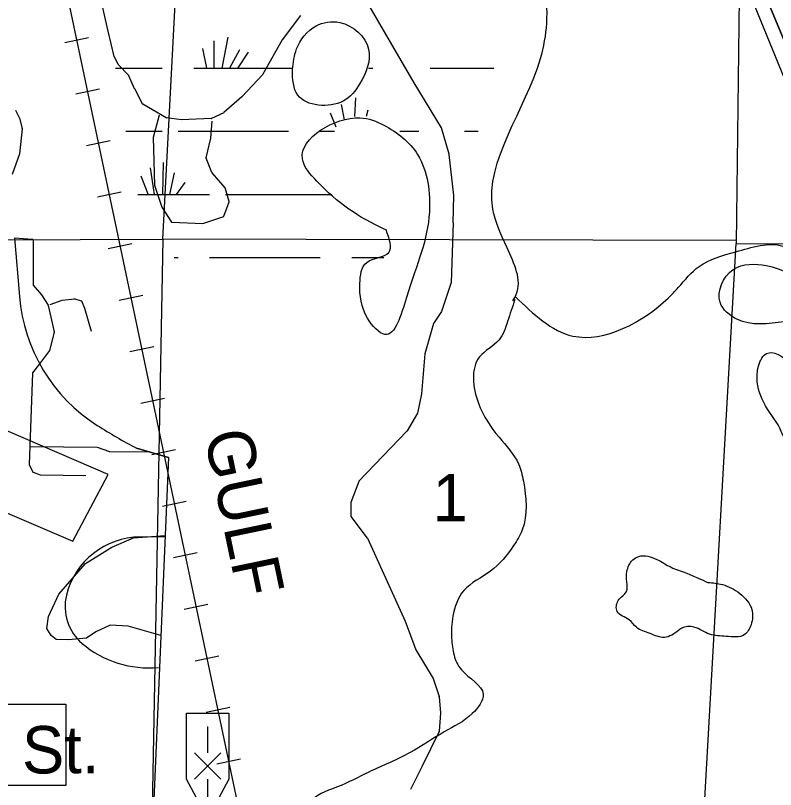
# Model space of a CAD drawing. Extents: x 408847 to 817539, y 923858 to 1151780.
# Drawn here: x 503523 to 510743, y 1041018 to 1048368 of the extents above; entities that cross this region are included whole.
import ezdxf

# ---------------------------------------------------------------- set-up
doc = ezdxf.new("R2010")
doc.units = 0
for name, color, linetype in [('Airport Names', 7, 'Continuous'), ('Interstate Divided Highway Outline and Fill', 7, 'Continuous'), ('Lakes and Ponds', 7, 'Continuous'), ('Level 4', 7, 'Continuous'), ('Level 43', 7, 'Continuous'), ('Local Roads Paved', 7, 'Continuous'), ('Local Roads Related Cells', 7, 'Continuous'), ('Local Roads Related Text', 7, 'Continuous'), ('Masks for Text', 7, 'Continuous'), ('Narrow River Creek and Branch and Slough', 7, 'Continuous'), ('Railroads', 7, 'Continuous'), ('Railroads Text', 7, 'Continuous'), ('Section Lines', 7, 'Continuous'), ('Swamps', 7, 'Continuous'), ('Township  and Range lines', 7, 'Continuous')]:
    doc.layers.add(name, color=color, linetype=linetype)

msp = doc.modelspace()

# ---------------------------------------------------------------- linework, layer by layer
at = {"layer": 'Airport Names'}
msp.add_lwpolyline([(498967.1, 1045560.5), (504068.8, 1043376.5), (504402.9, 1044010), (499343.4, 1046189)], close=True, dxfattribs=at)
at = {"layer": 'Interstate Divided Highway Outline and Fill'}
msp.add_line((509614.1, 1050745.1), (512178.2, 1044442.8), dxfattribs=at)
at = {"layer": 'Lakes and Ponds'}
for points in [[(506152.7, 1047851.5), (506204.4, 1047611.1), (506634.7, 1047554.5), (506795, 1047722.6), (506877.5, 1048047), (506603.6, 1048301.8), (506377.4, 1048268), (506192.9, 1048049.8), (506152.7, 1047851.5)], [(507043.5, 1046331.9), (507069.3, 1046117.5), (506859, 1046023.6), (506794.7, 1045823.3), (506866.3, 1045494.7), (507032.3, 1045338.2), (507236.9, 1045688.6), (507454.1, 1046501.7), (507342.7, 1047046.8), (507022.7, 1047325.6), (506794.6, 1047396), (506247.7, 1047008), (506385.5, 1046793.5), (507025.5, 1046339.9), (507043.5, 1046331.9)], [(510826.8, 1045459.8), (511082.9, 1045575.1), (510875.2, 1045905.9), (510655.1, 1045992.3), (510338.8, 1045954.6), (510216.3, 1045644.2), (510376.2, 1045483.8), (510826.8, 1045459.8)], [(510769.1, 1044480.4), (510910.9, 1044271.9), (511233.3, 1044327.6), (511231.5, 1044535.9), (511125.5, 1044574.1), (511047.7, 1044782.6), (510633.8, 1045141.7), (510571.5, 1044993.5), (510769.1, 1044480.4)], [(510099.9, 1042984.6), (510007.9, 1043024.8), (509891.9, 1043075), (509749.8, 1043129.3), (509613.8, 1043203.6), (509443.7, 1043231.8), (509385.6, 1043197.8), (509331.4, 1043087.7), (509329.3, 1042989.5), (509327.2, 1042899.4), (509249, 1042813.3), (509238.9, 1042709.2), (509350.9, 1042628.9), (509420.8, 1042558.7), (509550.9, 1042498.5), (509686.9, 1042462.2), (509821.1, 1042528.2), (509851.2, 1042550.2), (509967.3, 1042560.1), (510115.3, 1042493.8), (510273.4, 1042471.6), (510445.6, 1042487.4), (510509.8, 1042583.5), (510518, 1042727.7), (510402.1, 1042880.1), (510238, 1042964.4), (510099.9, 1042984.6)]]:
    msp.add_spline(points, degree=3, dxfattribs=at)
at = {"layer": 'Level 4'}
for p, q in [((509729.8, 1050792.6), (512382.9, 1044334.1)), ((512382.9, 1044334.1), (509729.8, 1050792.6))]:
    msp.add_line(p, q, dxfattribs=at)
at = {"layer": 'Local Roads Paved'}
for p, q in [((504403.7, 1048217.5), (504315.8, 1048606.8)), ((507311, 1047727.5), (506815, 1048581.8)), ((506230.5, 1048367.7), (506055.3, 1048136)), ((504460.1, 1047979.2), (504403.7, 1048217.5)), ((506055, 1048135.6), (505873.3, 1047809.6)), ((504497.6, 1047903.9), (504460.4, 1047978.3)), ((504597.9, 1047797.1), (504498.3, 1047902.9)), ((505872.7, 1047808.8), (505672.2, 1047595.7)), ((504654.8, 1047671), (504598.6, 1047796)), ((504729.7, 1047527.5), (504654.9, 1047670.8)), ((507568.2, 1047300.7), (507311, 1047727.4)), ((505672, 1047595.4), (505503, 1047445.1)), ((504955.6, 1047394.9), (504731.2, 1047525.9)), ((503523.7, 1047468.3), (503560.8, 1047394.2)), ((505502.1, 1047444.5), (505384, 1047388.6)), ((503561.1, 1047393.3), (503585.9, 1047293.9)), ((504887.2, 1047421.9), (504830.8, 1047208.9)), ((505100.3, 1047375.7), (504957.1, 1047394.4)), ((505382.5, 1047388.2), (505101, 1047375.7)), ((505377, 1047202.3), (505389.5, 1047365.4)), ((503586, 1047292.6), (503561, 1047055)), ((507643.7, 1047049.3), (507568.6, 1047299.8)), ((504830.7, 1047207.7), (504843.2, 1046756.6)), ((505333.3, 1047014.8), (505376.9, 1047201.7)), ((503560.8, 1047054.1), (503491.4, 1046858.6)), ((505389.3, 1046876), (505333.5, 1047012.4)), ((507687.7, 1046659.8), (507643.9, 1047048.6)), ((505514.5, 1046731.5), (505390, 1046874.8)), ((504843.4, 1046755.4), (504912.2, 1046549.2)), ((505552.4, 1046600.2), (505515.4, 1046730)), ((507681.5, 1046397.9), (507687.8, 1046659.2)), ((505503.2, 1046462.5), (505552.4, 1046597.7)), ((504912.6, 1046548.2), (505005.4, 1046405.9)), ((505302.3, 1046391.9), (505500.8, 1046460.1)), ((505008.6, 1046404.1), (505300.9, 1046391.6)), ((507681.5, 1046397.9), (507662.7, 1045833.1)), ((507681.5, 1046397.9), (507662.7, 1045833.1)), ((503514.7, 1046256), (503685.6, 1046243)), ((503514.7, 1046256), (503560.5, 1045699.7)), ((503689.3, 1046239), (503689.3, 1045810.7)), ((507662.5, 1045831.9), (507568.6, 1045556.6)), ((507662.5, 1045831.9), (507568.6, 1045556.6)), ((503690.3, 1045808.1), (503770.7, 1045715.2)), ((503771.1, 1045714.7), (503832.3, 1045615.8)), ((503966, 1045665.2), (504084.1, 1045677.6)), ((504085.6, 1045677.5), (504145.9, 1045659.4)), ((503832.8, 1045614.6), (503890, 1045364.1)), ((503851, 1045624.2), (503965.1, 1045665)), ((504148.4, 1045657.2), (504178.9, 1045590)), ((504179.1, 1045589.5), (504241.9, 1045369.9)), ((507568.2, 1045555.6), (507493.5, 1045443.5)), ((507568.2, 1045555.6), (507493.5, 1045443.5)), ((507492.9, 1045442.4), (507411.6, 1045154.4)), ((507492.9, 1045442.4), (507411.6, 1045154.4)), ((503890, 1045362.2), (503846.5, 1045188)), ((503845.8, 1045186.6), (503752.1, 1045061.6)), ((507411.4, 1045153.6), (507380.1, 1044774)), ((507411.4, 1045153.6), (507380.1, 1044774)), ((503752, 1045061.6), (503683.8, 1044974.7)), ((503683, 1044972.4), (503651.6, 1044107.7)), ((507380.1, 1044774), (507342.5, 1044592.4)), ((507380.1, 1044774), (507342.5, 1044592.4)), ((507380.1, 1044774), (507342.5, 1044592.4)), ((507342.1, 1044591.2), (507242.2, 1044422.6)), ((507342.1, 1044591.2), (507242.2, 1044422.6)), ((507342.1, 1044591.2), (507242.2, 1044422.6)), ((507241.6, 1044421.8), (506784.1, 1043945.3)), ((507241.6, 1044421.8), (506784.1, 1043945.3)), ((503657.8, 1044276.5), (504297.7, 1044270)), ((504299, 1044269.8), (504417, 1044226.3)), ((504418.4, 1044226), (504775.8, 1044228.8)), ((504672.4, 1044259.3), (504974.7, 1044170.1)), ((504974.7, 1044170.1), (504672.4, 1044259.3)), ((504672.4, 1044259.3), (504974.7, 1044170.1)), ((504974.7, 1044170.1), (504830.8, 1040785)), ((503652.1, 1044105.8), (503688.6, 1044032.7)), ((503690.8, 1044030.7), (503757.7, 1044006.4)), ((503759, 1044006.1), (504191.6, 1043999.9)), ((506783.3, 1043943.9), (506708.5, 1043744.4)), ((506783.3, 1043943.9), (506708.5, 1043744.4)), ((506708.2, 1043742.9), (506708.2, 1043613.1)), ((506708.2, 1043742.9), (506708.2, 1043613.1)), ((506709, 1043610.7), (506864.9, 1043404.8)), ((506709, 1043610.7), (506864.9, 1043404.8)), ((504942.7, 1043416.9), (504707.2, 1043415.9)), ((506865.4, 1043404), (507224, 1042617.5)), ((506865.4, 1043404), (507224, 1042617.5)), ((507224, 1042617.5), (507324.3, 1042345.3)), ((507224, 1042617.5), (507324.3, 1042345.3)), ((507324.6, 1042344.6), (507489, 1042072.8)), ((507324.6, 1042344.6), (507489, 1042072.8)), ((507489.4, 1042072), (507546.5, 1041900.7)), ((507489.4, 1042072), (507546.5, 1041900.7)), ((507546.7, 1041899.8), (507560.9, 1041742.8)), ((507546.7, 1041899.8), (507560.9, 1041742.8)), ((507560.9, 1041742.2), (507546.7, 1041571.1)), ((507560.9, 1041742.2), (507546.7, 1041571.1)), ((507546.3, 1041569.7), (507381.7, 1041233.3)), ((507546.3, 1041569.7), (507381.7, 1041233.3)), ((507381.7, 1041233.3), (507274.3, 1041018.3)), ((507381.7, 1041233.3), (507274.3, 1041018.3))]:
    msp.add_line(p, q, dxfattribs=at)
msp.add_lwpolyline([(504902.9, 1042480.5), (504592.5, 1042568.3), (504421.4, 1042578.6), (504286.6, 1042516.4), (504198.4, 1042454.1), (504027.3, 1042438.6), (503908.1, 1042443.7), (503861.4, 1042480.1), (503820, 1042547.5), (503835.5, 1042661.7), (503934, 1042874.4), (504188.1, 1043164.9), (504436.9, 1043320.6), (504644.3, 1043408.8), (504943.3, 1043430.1)], dxfattribs=at)
for centre, radius, start, end in [((504407.6, 1048218.4), 4, 192.71862, 193.31855), ((506058.5, 1048133.6), 4, 142.89598, 150.86328), ((504464, 1047980.1), 4, 193.31855, 206.55438), ((504501.2, 1047905.7), 4, 206.55438, 223.25097), ((505869.8, 1047811.5), 4, 316.74903, 330.86328), ((504595, 1047794.3), 4, 24.21776, 43.25097), ((504658.5, 1047672.7), 4, 204.21776, 207.54187), ((507314.5, 1047729.5), 4, 210.13996, 211.0757), ((505669.3, 1047598.4), 4, 311.64679, 316.74903), ((504733.2, 1047529.3), 4, 207.54187, 239.73195), ((503520.2, 1047466.5), 4, 26.55438, 53.11729), ((505500.3, 1047448.1), 4, 295.3565, 311.64679), ((503557.2, 1047392.4), 4, 14.02996, 26.55438), ((504957.6, 1047398.4), 4, 239.73195, 262.56517), ((505100.9, 1047379.7), 4, 262.56517, 272.54599), ((505382.3, 1047392.2), 4, 272.54599, 295.3565), ((503582.1, 1047293), 4, 353.99377, 14.02996), ((507564.8, 1047298.6), 4, 16.6919, 31.0757), ((504834.7, 1047207.8), 4, 165.18012, 181.5904), ((505373, 1047202.6), 4, 346.87188, 355.60334), ((503557.1, 1047055.4), 4, 340.46025, 353.99377), ((505337.2, 1047013.9), 4, 166.87188, 202.23967), ((507639.9, 1047048.2), 4, 6.43863, 16.6919), ((505393, 1046877.5), 4, 202.23967, 220.99587), ((504847.2, 1046756.7), 4, 181.5904, 198.42694), ((505511.5, 1046728.9), 4, 15.93835, 40.99587), ((507683.8, 1046659.3), 4, 358.62493, 6.43863), ((505548.6, 1046599.1), 4, 340.02546, 15.93835), ((504915.9, 1046550.4), 4, 198.42694, 213.09913), ((505499.5, 1046463.9), 4, 288.97861, 340.02546), ((505008.7, 1046408.1), 4, 213.09913, 267.56222), ((505301, 1046395.6), 4, 267.56222, 288.97861), ((503685.3, 1046239), 4, 0, 85.64075), ((507658.7, 1045833.2), 4, 341.18344, 358.09174), ((507658.7, 1045833.2), 4, 341.18344, 358.09174), ((503693.3, 1045810.7), 4, 180, 220.90021), ((505162.1, 1045831.4), 1607, 184.70057, 237.54536), ((505162.1, 1045831.4), 1607, 184.70057, 237.54536), ((505162.1, 1045831.4), 1607, 184.70057, 237.54536), ((503767.7, 1045712.6), 4, 31.75794, 40.90021), ((504084.5, 1045673.7), 4, 73.29287, 96.01199), ((503828.9, 1045613.7), 4, 12.86301, 31.75794), ((503966.5, 1045661.2), 4, 96.01199, 109.6629), ((504144.8, 1045655.6), 4, 24.43317, 73.29287), ((504175.3, 1045588.4), 4, 15.93783, 24.43317), ((507564.8, 1045557.9), 4, 326.32225, 341.18344), ((507564.8, 1045557.9), 4, 326.32225, 341.18344), ((507496.8, 1045441.3), 4, 146.32225, 164.22623), ((507496.8, 1045441.3), 4, 146.32225, 164.22623), ((503886.1, 1045363.2), 4, 345.97049, 12.86301), ((503842.6, 1045189), 4, 323.14385, 345.97049), ((507415.4, 1045153.3), 4, 164.22623, 175.27743), ((507415.4, 1045153.3), 4, 164.22623, 175.27743), ((503748.9, 1045064), 4, 321.85669, 323.14385), ((503687, 1044972.2), 4, 141.85669, 177.92601), ((507338.6, 1044593.2), 4, 329.36104, 348.31593), ((507338.6, 1044593.2), 4, 329.36104, 348.31593), ((507338.6, 1044593.2), 4, 329.36104, 348.31593), ((507124, 1048916.4), 5263, 237.54543, 242.23706), ((507124, 1048916.4), 5263, 237.54543, 242.23706), ((507124, 1048916.4), 5263, 237.54543, 242.23706), ((507238.7, 1044424.6), 4, 316.16678, 329.36104), ((507238.7, 1044424.6), 4, 316.16678, 329.36104), ((507238.7, 1044424.6), 4, 316.16678, 329.36104), ((504297.6, 1044266), 4, 69.76585, 89.42099), ((504418.4, 1044230), 4, 249.76585, 270.43568), ((503655.6, 1044107.6), 4, 177.92601, 206.5536), ((503692.1, 1044034.5), 4, 206.5536, 250.00769), ((503759.1, 1044010.1), 4, 250.00769, 269.16927), ((506787, 1043942.5), 4, 136.16678, 159.45273), ((506787, 1043942.5), 4, 136.16678, 159.45273), ((506712.2, 1043742.9), 4, 159.45273, 180), ((506712.2, 1043742.9), 4, 159.45273, 180), ((506712.2, 1043613.1), 4, 180, 217.13384), ((506712.2, 1043613.1), 4, 180, 217.13384), ((504710.2, 1042692), 723.9, 90.23305, 166.22722), ((506861.7, 1043402.4), 4, 24.51321, 37.13384), ((506861.7, 1043402.4), 4, 24.51321, 37.13384), ((504452.7, 1042755.2), 458.8, 166.22721, 229.62308), ((504787.1, 1043148.5), 975.1, 229.62321, 275.53943), ((507328, 1042346.7), 4, 200.21551, 211.1722), ((507328, 1042346.7), 4, 200.21551, 211.1722), ((507485.6, 1042070.7), 4, 18.4263, 31.1722), ((507485.6, 1042070.7), 4, 18.4263, 31.1722), ((507542.7, 1041899.5), 4, 5.19183, 18.4263), ((507542.7, 1041899.5), 4, 5.19183, 18.4263), ((507556.9, 1041742.5), 4, 355.23874, 5.19183), ((507556.9, 1041742.5), 4, 355.23874, 5.19183), ((507542.7, 1041571.5), 4, 333.93603, 355.23874), ((507542.7, 1041571.5), 4, 333.93603, 355.23874), ((507378.2, 1041235.1), 4, 333.44648, 333.93603), ((507378.2, 1041235.1), 4, 333.44648, 333.93603)]:
    msp.add_arc(centre, radius, start, end, dxfattribs=at)
at = {"layer": 'Local Roads Related Cells'}
for p, q in [((505148.7, 1041117.5), (505148.7, 1041742.5)), ((505148.7, 1041742.5), (505548.7, 1041742.5)), ((505548.7, 1041742.5), (505548.7, 1041117.5)), ((505348.7, 1041367.5), (505348.7, 1041617.5)), ((505223.7, 1041367.5), (505473.7, 1041117.5)), ((505223.7, 1041117.5), (505473.7, 1041367.5)), ((505348.7, 1040742.5), (505148.7, 1041117.5)), ((505548.7, 1041117.5), (505348.7, 1040742.5)), ((505348.7, 1040367.5), (505348.7, 1041117.5))]:
    msp.add_line(p, q, dxfattribs=at)
at = {"layer": 'Masks for Text'}
msp.add_lwpolyline([(501766.5, 1041829.7), (504000.9, 1041829.7), (504000.9, 1041057.9), (501766.5, 1041057.9)], close=True, dxfattribs=at)
at = {"layer": 'Narrow River Creek and Branch and Slough'}
for points in [[(508247.3, 1045659.1), (508279.8, 1045719.4), (508192.3, 1046160.3), (508058.6, 1046529.1), (508510.8, 1047959), (508569.2, 1048293.5), (508450.1, 1049080.9), (508292.4, 1049417.7), (508050.5, 1049638.3), (507628.6, 1050063.6), (506964.3, 1050282.7), (506671.5, 1050326.4)], [(508269.8, 1045699.4), (508817.8, 1045324.1), (509723, 1045683.7), (509819.2, 1045783.7), (510017.6, 1045985.8), (510364, 1046123.7), (510810.5, 1046177.2), (511262.4, 1045834.1), (511650.7, 1045781.6), (512139.1, 1045805.1), (512557.3, 1045648.3), (513321.2, 1045052.4), (513637.3, 1044925.8), (514023.8, 1045045.6), (514857.6, 1045986.2), (514961.8, 1046040.2), (515490.2, 1045999.5), (516122.3, 1045676.2), (516600.5, 1045545.4), (517820.4, 1044636.4), (518426.9, 1044637.7), (518795.2, 1044613.3), (518995.1, 1044416.7), (519074.7, 1044011.9), (518719.4, 1043207), (518782.9, 1042778.2), (519289.7, 1041459.3), (519614.8, 1040447.2)], [(508266.7, 1045670.1), (508197.3, 1045461.9), (508116.4, 1045288.5), (507931.4, 1045126.6), (507919.8, 1044687.3), (508116.4, 1044363.5), (508301.4, 1044109.2), (508347.6, 1043947.3), (508336.1, 1043484.8), (508255.1, 1043334.5), (508035.5, 1043091.7), (507781.1, 1042906.7), (507677, 1042663.9), (507665.5, 1042455.8), (507688.6, 1042293.9), (507758, 1042155.1), (507966.1, 1041923.9), (507862, 1041738.9), (507596.1, 1041565.5), (507272.3, 1041368.9), (506879.2, 1041183.9), (506572.8, 1041039.4), (506335.8, 1040894.9), (506393.6, 1040675.2), (506434.1, 1040415), (506509.2, 1040247.4), (506798.3, 1039969.9), (506890.8, 1039669.3), (507029.5, 1039623), (507162.5, 1039524.7), (507185.6, 1039247.3), (507174.1, 1039120.1), (507139.4, 1039027.6), (507127.8, 1039016), (507110.5, 1038975.5), (507110.5, 1038848.4), (507168.3, 1038628.7), (507364.8, 1038270.2), (507428.4, 1038183.5), (507497.8, 1038102.6), (507752.2, 1037998.5)]]:
    msp.add_spline(points, degree=3, dxfattribs=at)
at = {"layer": 'Railroads'}
for p, q in [((503991.6, 1048112.3), (504216.7, 1048159.7)), ((504094.8, 1047623), (504319.8, 1047670.5)), ((504197.9, 1047133.8), (504423, 1047181.2)), ((504301.1, 1046644.5), (504526.1, 1046692)), ((504404.2, 1046155.3), (504629.3, 1046202.7)), ((504507.4, 1045666.1), (504732.4, 1045713.5)), ((504610.5, 1045176.8), (504835.6, 1045224.3)), ((504713.7, 1044687.6), (504938.7, 1044735)), ((504816.8, 1044198.3), (505041.9, 1044245.8)), ((504920, 1043709.1), (505145.1, 1043756.5)), ((505023.2, 1043219.8), (505248.2, 1043267.3)), ((505126.3, 1042730.6), (505351.4, 1042778)), ((505229.5, 1042241.3), (505454.5, 1042288.8)), ((505332.6, 1041752.1), (505557.7, 1041799.6)), ((505435.8, 1041262.9), (505660.8, 1041310.3))]:
    msp.add_line(p, q, dxfattribs=at)
for points in [[(510079.2, 1019797.2), (501500.3, 1060485.3), (501512.6, 1060426.3), (495655.5, 1088705.6), (495655.5, 1088705.6), (495297.5, 1089286.4), (494680.1, 1089502.7), (494680.1, 1089502.7), (486588.8, 1089533.8), (486588.8, 1089533.8), (485948.3, 1089769.1), (485607.8, 1090360.4), (485592.6, 1090534.9), (485592.6, 1090534.9), (485598.8, 1095821.6), (485577.9, 1096140.9), (484280, 1105896.4), (484264.6, 1106103.9), (484317, 1113718.1)], [(511050.1, 1014993.9), (510079.2, 1019797.2), (501500.3, 1060485.3)]]:
    msp.add_lwpolyline(points, dxfattribs=at)
at = {"layer": 'Section Lines'}
for q in [(505195.7, 1051461), (504821, 1040779.2)]:
    msp.add_line((504923.1, 1046243.2), q, dxfattribs=at)
at = {"layer": 'Swamps'}
for p, q in [((505407.7, 1048127.1), (505407.7, 1047868.5)), ((505540.6, 1048163.3), (505481.6, 1047868.6)), ((505298.9, 1048054.6), (505336.1, 1047868.5)), ((505649.3, 1048042.5), (505555.3, 1047867.9)), ((505733.9, 1048018.3), (505634.6, 1047869.4)), ((504616.7, 1047868.5), (504916.7, 1047868.5)), ((505216.7, 1047868.5), (506150.3, 1047868.5)), ((506877.3, 1047868.5), (506916.7, 1047868.5)), ((507460.4, 1047868.5), (508066.7, 1047868.5)), ((504616.7, 1047268.5), (504916.7, 1047268.5)), ((505066.7, 1047268.5), (506116.7, 1047268.5)), ((507786.8, 1047268.5), (507916.7, 1047268.5)), ((504844.7, 1046668.6), (504805.3, 1046921.8)), ((504922.9, 1046668.5), (504928.6, 1046972.3)), ((504990, 1046668.3), (505032.9, 1046874.2)), ((504782.4, 1046669.5), (504716.3, 1046842.3)), ((505052.2, 1046668), (505136, 1046781.7)), ((505366.7, 1046068.5), (506416.7, 1046068.5))]:
    msp.add_line(p, q, dxfattribs=at)
for points in [[(504471.2, 1047868.5), (504616.7, 1047868.5)], [(506745.8, 1047408), (506755.5, 1047584.6)], [(506647.4, 1047378), (506621, 1047523)], [(506567.9, 1047306.1), (506516.7, 1047440.6)], [(506855.6, 1047411.2), (506873.2, 1047472.6)], [(504571.6, 1047268.5), (504616.7, 1047268.5)], [(506416.7, 1047268.5), (506553, 1047268.5)], [(507173.6, 1047268.5), (507354.1, 1047268.5)], [(504685.5, 1046668.5), (505366.7, 1046668.5)], [(505516.7, 1046668.5), (506528, 1046668.5)], [(505030, 1046068.5), (505066.7, 1046068.5)], [(506716.7, 1046068.5), (507021.8, 1046068.5)]]:
    msp.add_lwpolyline(points, dxfattribs=at)
at = {"layer": 'Township  and Range lines'}
for p, q in [((510434.6, 1051450.7), (510367.8, 1046202.1)), ((499522.2, 1046228.2), (504923.1, 1046243.2)), ((510368.2, 1046231.3), (504923.1, 1046243.2)), ((510366.5, 1046202.1), (510063.8, 1040873.9)), ((510367.8, 1046202.1), (515248.3, 1046169.9))]:
    msp.add_line(p, q, dxfattribs=at)

# ---------------------------------------------------------------- texts
at = {"layer": 'Level 43'}
msp.add_text('1', height=450, rotation=359.90625, dxfattribs=at).set_placement((507483.9, 1043565.5))
at = {"layer": 'Local Roads Related Text'}
msp.add_text('Bay  St.', height=450, rotation=0.27151, dxfattribs=at).set_placement((502214.1, 1041163.7))
at = {"layer": 'Railroads Text'}
msp.add_text('GULF', height=450, rotation=281.78457, dxfattribs=at).set_placement((505312.9, 1044391.9))

doc.saveas('drawing.dxf')
